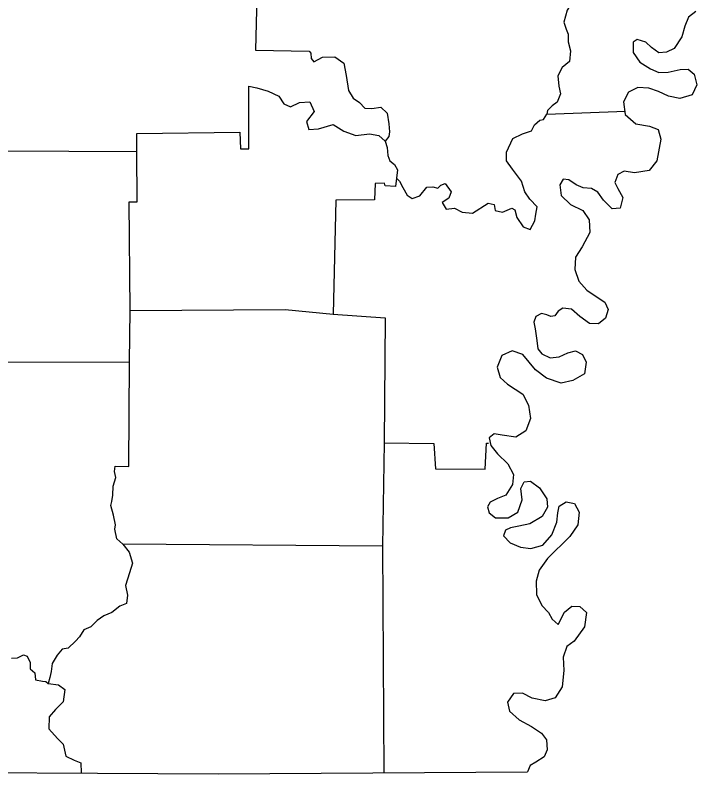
# Model space of a CAD drawing. Extents: x 1127717 to 1741049, y 2026793 to 2244711.
# Drawn here: x 1166334 to 1167573, y 2105853 to 2107232 of the extents above; entities that cross this region are included whole.
import ezdxf

# ---------------------------------------------------------------- set-up
doc = ezdxf.new("R2010")
doc.units = 0
doc.layers.add('30', color=7, linetype='Continuous')

msp = doc.modelspace()

# ---------------------------------------------------------------- linework, layer by layer
at = {"layer": '30'}
for points in [[(1167349.8, 2107620.2), (1167351.1, 2107433.5), (1167395.3, 2107432.7), (1167395.7, 2107289.2), (1167348.2, 2107288.3), (1167348.5, 2107275.4), (1167344.5, 2107252.6), (1167337.4, 2107240.8), (1167331.5, 2107219), (1167335.4, 2107206.3), (1167339, 2107197.4), (1167339.3, 2107183.1), (1167343.5, 2107166.8), (1167341.3, 2107147.5), (1167328.2, 2107136.6), (1167320.6, 2107121.7), (1167322.2, 2107103), (1167325.5, 2107088.9), (1167319, 2107074), (1167309.8, 2107066.8), (1167301.8, 2107058.6), (1167300.3, 2107051.7), (1167443.3, 2107057.6)], [(1166777.4, 2107437.6), (1166771.2, 2107168.3), (1166868.7, 2107166.4), (1166871.8, 2107163), (1166871.9, 2107153), (1166877, 2107147.2), (1166892.6, 2107155.3), (1166914.9, 2107156.1), (1166931.6, 2107144.6), (1166936, 2107122.4), (1166940.3, 2107094.7), (1166948.2, 2107080.9), (1166959.7, 2107072.9), (1166969.6, 2107062.5), (1166982.7, 2107062.2), (1166998.5, 2107064.8), (1167010.2, 2107053.9), (1167013.2, 2107034.1), (1167014.4, 2107019.5), (1167013.3, 2107011), (1167006.7, 2107002.7)], [(1167571.1, 2107238.3), (1167557.8, 2107228.3), (1167551.1, 2107211.7), (1167545.8, 2107192.7), (1167531.6, 2107171.3), (1167517.6, 2107164.4), (1167504, 2107163.6), (1167490.6, 2107172.9), (1167480, 2107182.6), (1167464.8, 2107187.9), (1167457.3, 2107183), (1167457, 2107164), (1167469.1, 2107146.3), (1167488.5, 2107134.1), (1167503.6, 2107127.9), (1167520.6, 2107128.1), (1167542.9, 2107133), (1167557.2, 2107133.9), (1167568, 2107124.7), (1167572.9, 2107105), (1167564.3, 2107087.1), (1167542, 2107080.5), (1167521.5, 2107084.4), (1167503.1, 2107093.3), (1167486, 2107099.3), (1167465.7, 2107100.2), (1167448.9, 2107091.6), (1167440, 2107074.1), (1167442.5, 2107051.2), (1167462, 2107034.4), (1167487, 2107029.9), (1167502.6, 2107024.2), (1167507.8, 2107006.7), (1167500, 2106967.3), (1167486.1, 2106949.4), (1167459.8, 2106945), (1167440.7, 2106948.2), (1167429.2, 2106942), (1167424.1, 2106927.5), (1167429.7, 2106916.9), (1167438.5, 2106900.1), (1167433.9, 2106880.9), (1167419, 2106879.7), (1167403.1, 2106895.7), (1167392.8, 2106910.4), (1167381.7, 2106916.6), (1167366.2, 2106917.8), (1167353.7, 2106923.5), (1167340.5, 2106932.3), (1167330, 2106933.6), (1167324.1, 2106923.7), (1167326.4, 2106904.1), (1167343.1, 2106887.6), (1167365.6, 2106877), (1167377.2, 2106859.9), (1167378.5, 2106836.5), (1167364.7, 2106810.7), (1167352.2, 2106791.9), (1167351.1, 2106769.7), (1167358.6, 2106748.6), (1167372.9, 2106732.2), (1167390.1, 2106720.7), (1167405.7, 2106710.4), (1167412.1, 2106696.7), (1167407.1, 2106681.1), (1167394, 2106671), (1167377.8, 2106671.3), (1167360.4, 2106684), (1167345.1, 2106697.6), (1167329.4, 2106699.3), (1167321.2, 2106693.7), (1167314.8, 2106685.5), (1167307.4, 2106683.9), (1167300.3, 2106687.4), (1167290.8, 2106689.4), (1167280.4, 2106683.9), (1167276.5, 2106673.7), (1167279.1, 2106661.5), (1167282.1, 2106640.7), (1167284, 2106625.4), (1167291.2, 2106616.2), (1167306.4, 2106608.8), (1167322.6, 2106610.7), (1167338.7, 2106618.1), (1167352.4, 2106621.7), (1167365.2, 2106615.2), (1167372.1, 2106601.3), (1167368.9, 2106579.7), (1167347.7, 2106567.8), (1167326.6, 2106562.7), (1167299.8, 2106571.8), (1167279.5, 2106587.4)], [(1166308.4, 2106985.4), (1166555.7, 2106984.3), (1166555.3, 2107017), (1166742.4, 2107019.3), (1166743.6, 2106988.8), (1166759.1, 2106988.8), (1166759.1, 2107102.7), (1166773.6, 2107099.8), (1166793.8, 2107093.8), (1166813.2, 2107084.9), (1166822.7, 2107070.9), (1166834.8, 2107065), (1166850.7, 2107073.3), (1166869.8, 2107074.6), (1166877.6, 2107056.6), (1166863.9, 2107038.5), (1166868, 2107023.9), (1166885.7, 2107025.5), (1166912, 2107033.2), (1166931.4, 2107021.1), (1166953.2, 2107012.9), (1166978.3, 2107016.1), (1166995.2, 2107013.4)], [(1167027.5, 2106935.6), (1167032.7, 2106929.8), (1167038.7, 2106918.7), (1167046.8, 2106904.8), (1167055.5, 2106898.7), (1167069.7, 2106903.7), (1167082.4, 2106919), (1167093.1, 2106919.7), (1167102.1, 2106917.4), (1167107.7, 2106923.1), (1167115.4, 2106926), (1167126.8, 2106910.8), (1167122.6, 2106899.2), (1167110.3, 2106891.3), (1167117.7, 2106879), (1167132.8, 2106881.2), (1167146.3, 2106874), (1167165.3, 2106871.8), (1167193.8, 2106890.1), (1167204.5, 2106887.6), (1167206.7, 2106876.6), (1167220, 2106873.7), (1167237, 2106880.8), (1167242, 2106877.9), (1167245.8, 2106864), (1167257.4, 2106846.9), (1167270.2, 2106842.1), (1167278.6, 2106858), (1167280.3, 2106869.9), (1167282.6, 2106883.2), (1167269.8, 2106897.5), (1167260.7, 2106910.7), (1167254.1, 2106930.1), (1167237.8, 2106951.9), (1167227.3, 2106967.3), (1167227.1, 2106983), (1167238.5, 2107007.4), (1167256.3, 2107016.4), (1167272.6, 2107021.6), (1167277.8, 2107032.5), (1167287.5, 2107040.9), (1167294.6, 2107042), (1167300.3, 2107051.7)], [(1166995.2, 2107013.4), (1167006.7, 2107002.7)], [(1167006.7, 2107002.7), (1167010.3, 2106991), (1167011.3, 2106976.9), (1167015.4, 2106967.3), (1167023.9, 2106960.2), (1167029, 2106950.4), (1167027.5, 2106935.6)], [(1166543.2, 2106694.8), (1166541.3, 2106892.5), (1166556.3, 2106892.5), (1166555.7, 2106984.3)], [(1167027.5, 2106935.6), (1167025.6, 2106920.6), (1167006.5, 2106921.4), (1167005.7, 2106926.2), (1166988.2, 2106926), (1166987.3, 2106896.2), (1166917.1, 2106895.5), (1166912.4, 2106688.6), (1167006.8, 2106681.6), (1167004.8, 2106454.4), (1167095, 2106453.4), (1167097.8, 2106407.1), (1167188.4, 2106406.7), (1167190.7, 2106453.9), (1167194.7, 2106454.1)], [(1166529.8, 2106270.2), (1166519.2, 2106279.7), (1166515.5, 2106297.6), (1166516.6, 2106305.5), (1166513, 2106322.9), (1166508.1, 2106340.2), (1166510.1, 2106347.5), (1166511.7, 2106359.4), (1166512.5, 2106375.4), (1166517.1, 2106391.1), (1166514.9, 2106402.5), (1166516.2, 2106412.1), (1166540.8, 2106411.6), (1166542.3, 2106601.6), (1166543.2, 2106694.8), (1166825, 2106696.5), (1166912.4, 2106688.6)], [(1167279.5, 2106587.4), (1167256.8, 2106614.7), (1167237.4, 2106621.9), (1167218.7, 2106613.4), (1167210.2, 2106591.9), (1167215.8, 2106572.9), (1167228.7, 2106561.3), (1167256.8, 2106542.9), (1167267.2, 2106522.9), (1167270.6, 2106498.8), (1167262.1, 2106476.1), (1167243.8, 2106464.9), (1167219.5, 2106468.4), (1167204.5, 2106470.6), (1167195.6, 2106463.4), (1167198.7, 2106449.5), (1167210.6, 2106434.7), (1167229.6, 2106416.5), (1167240, 2106396.8), (1167238.3, 2106378.5), (1167226, 2106359.4), (1167210.7, 2106353), (1167197.4, 2106346.7), (1167192.5, 2106338.2), (1167195.9, 2106327.2), (1167207.2, 2106318), (1167229.9, 2106318.1), (1167247.7, 2106328.5), (1167255.5, 2106350.5), (1167253.4, 2106371.1), (1167259.1, 2106383.4), (1167270.6, 2106384.6), (1167287.1, 2106372.4), (1167300.4, 2106352.9), (1167301.8, 2106337.6), (1167292.2, 2106320.6), (1167269.3, 2106306.9), (1167249.6, 2106302.7), (1167234.3, 2106300.1), (1167225, 2106295.5), (1167221.9, 2106285.1), (1167233.9, 2106272.9), (1167252.8, 2106264.7), (1167271.6, 2106262.3), (1167293, 2106268.6), (1167309.5, 2106287.4), (1167318.5, 2106310.4), (1167320.2, 2106327), (1167322.6, 2106339.2), (1167335.6, 2106347), (1167350.8, 2106344.4), (1167358.9, 2106328.1), (1167356.6, 2106305.4), (1167342.1, 2106284.2), (1167301.4, 2106243.9), (1167286.5, 2106223.2), (1167280.9, 2106202.8), (1167281.4, 2106178.7), (1167291.1, 2106158.5), (1167303.3, 2106145.9), (1167309.8, 2106133.6), (1167320.8, 2106124.1), (1167332.6, 2106146.8), (1167345.9, 2106157.3), (1167360.5, 2106157.1), (1167372.7, 2106146.2), (1167368.7, 2106120), (1167349.9, 2106093.8), (1167336.8, 2106084.3), (1167329.8, 2106064.9), (1167331.1, 2106040.8), (1167328, 2106010.8), (1167315.4, 2105990.7), (1167297.2, 2105985.5), (1167273.9, 2105990.2), (1167256.2, 2105999.3), (1167240, 2105998.7), (1167229, 2105982.9), (1167232.3, 2105966.6), (1167250.4, 2105950.8), (1167272.8, 2105938.7), (1167290.5, 2105926.8), (1167299.6, 2105914.7), (1167301, 2105896.5), (1167295.3, 2105883.5), (1167280.5, 2105873.8), (1167270.2, 2105867.7), (1167265, 2105856.4)], [(1166229.4, 2106605.7), (1166289.4, 2106601.1), (1166542.3, 2106601.6)], [(1167004.8, 2106454.4), (1167001.6, 2106266.3), (1167004, 2105854.8)], [(1167001.6, 2106266.3), (1166529.8, 2106270.2), (1166541.7, 2106255.7), (1166547.3, 2106235.6), (1166541.8, 2106218), (1166534.7, 2106195.3), (1166538.5, 2106177.3), (1166536.5, 2106162.1), (1166524.3, 2106157.3), (1166510, 2106146.1), (1166495.6, 2106140.1), (1166483.1, 2106131.5), (1166471.9, 2106120), (1166458.9, 2106114.5), (1166451.5, 2106101.8), (1166444, 2106093.6), (1166430.4, 2106081.1), (1166419.9, 2106079.2), (1166410.9, 2106068.6), (1166401.8, 2106053), (1166399.7, 2106039), (1166397.3, 2106028.1), (1166394, 2106016.9), (1166413.1, 2106014.4), (1166424.6, 2106005.9), (1166421.6, 2105983.8), (1166407.8, 2105969.7), (1166396.1, 2105956.1), (1166395.3, 2105934.2), (1166411.2, 2105916.7), (1166421.3, 2105906.5), (1166426.6, 2105884.8), (1166441.3, 2105877.4), (1166453.4, 2105872.9), (1166454.5, 2105854.7)], [(1166327.8, 2106062.8), (1166338.8, 2106063.4), (1166349.6, 2106068.9), (1166356, 2106066.7), (1166361.8, 2106054.9), (1166361.8, 2106043.4), (1166370, 2106036.1), (1166371, 2106023.5), (1166383.9, 2106021.4), (1166389.8, 2106020.3), (1166394, 2106016.9)], [(1166044, 2105856.1), (1166703.1, 2105852.7), (1167265, 2105856.4)]]:
    msp.add_lwpolyline(points, dxfattribs=at)

doc.saveas('drawing.dxf')
